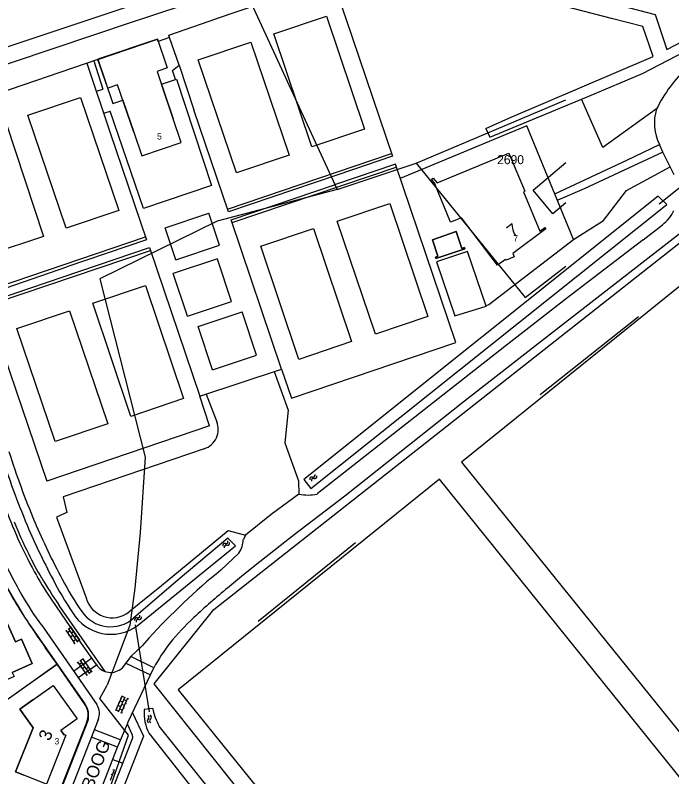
# Model space of a CAD drawing. Extents: x 148816 to 151297, y 399515 to 402500.
# Drawn here: x 151024.8 to 151155.6, y 401098.8 to 401250.6 of the extents above; entities that cross this region are included whole.
import ezdxf

# ---------------------------------------------------------------- set-up
doc = ezdxf.new("R2010")
doc.units = 0
for name, color, linetype in [('B01 Hoofdgebouw  [D] Norm', 7, 'Continuous'), ('B01 Hoofdgebouw  [T] Norm', 7, 'Continuous'), ('B01 hoofgebouw', 7, 'Continuous'), ('G01 perceelsgrens', 7, 'Continuous'), ('S02 Open verharding  Norm', 7, 'Continuous'), ('S05 Water  Norm', 7, 'Continuous'), ('T03 Hek raster  [D] Norm', 7, 'Continuous'), ('T03 Hek raster  [T] Norm', 7, 'Continuous'), ('T04 Haag heg  [D] Gem', 7, 'Continuous'), ('T04 Haag heg  [D] Norm', 7, 'Continuous'), ('T09 Insteek water  [T] Norm', 7, 'Continuous'), ('T10 Cultuurscheiding  [T] Gem', 7, 'Continuous'), ('V00 Kant verharding algemeen  [T] Norm', 7, 'Continuous'), ('V00 Kant verharding algemeen secundair  [T] Gem', 7, 'Continuous'), ('V00 Kant verharding algemeen secundair  [T] Norm', 7, 'Continuous'), ('V06 Kant onverhard  [D] Norm', 7, 'Continuous'), ('V06 Kant onverhard  [T] Gem', 7, 'Continuous'), ('V06 Kant onverhard  [T] Norm', 7, 'Continuous'), ('W10 Duiker  [T] Gem', 7, 'Continuous'), ('Z01 perceelnummer', 7, 'Continuous'), ('Z02 huisnummer', 7, 'Continuous'), ('Z02 Huisnummer  [Tekst] Norm', 7, 'Continuous'), ('Z06 straatnaam', 7, 'Continuous')]:
    doc.layers.add(name, color=color, linetype=linetype)

msp = doc.modelspace()

# ---------------------------------------------------------------- linework, layer by layer
at = {"layer": 'B01 Hoofdgebouw  [D] Norm'}
msp.add_lwpolyline([(151056.25, 401230.01), (151053.92, 401236.91), (151056.73, 401237.85), (151056.14, 401239.59), (151057.42, 401240.65), (151055.55, 401246.19), (151053.26, 401245.42), (151053.11, 401245.85), (151041.27, 401241.85), (151044.24, 401233.05), (151046.25, 401233.73), (151048.4, 401227.36)], dxfattribs=at)
at = {"layer": 'B01 Hoofdgebouw  [T] Norm'}
for p, q in [((151057.85, 401225.27), (151056.25, 401230.01)), ((151048.4, 401227.36), (151050, 401222.62)), ((151050, 401222.62), (151057.85, 401225.27)), ((151112.65, 401207.5), (151107.92, 401205.87)), ((151113.8, 401204.16), (151112.65, 401207.5)), ((151107.92, 401205.87), (151109.02, 401202.58)), ((151108.61, 401202.17), (151114.38, 401204.08)), ((151114.3, 401204.33), (151113.8, 401204.16)), ((151114.38, 401204.08), (151114.3, 401204.33)), ((151109.02, 401202.58), (151108.53, 401202.42)), ((151108.53, 401202.42), (151108.61, 401202.17)), ((151024.82, 401125.75), (151021.8, 401132.6)), ((151026.02, 401126.28), (151024.82, 401125.75)), ((151028.16, 401121.38), (151026.02, 401126.28)), ((151024.2, 401119.64), (151028.16, 401121.38)), ((151034.53, 401107.17), (151033.89, 401108.07)), ((151034.53, 401107.17), (151034.57, 401107.25))]:
    msp.add_line(p, q, dxfattribs=at)
msp.add_lwpolyline([(151107.74, 401217.96), (151108.04, 401218.19), (151108.84, 401217.2), (151123.16, 401223.14), (151126.32, 401215.54), (151126.06, 401215.43), (151129.31, 401207.59), (151130.29, 401208.33), (151130.49, 401208.07), (151123.97, 401203.11), (151124.22, 401202.48), (151122.58, 401201.8), (151122.46, 401201.96), (151120.91, 401200.79), (151113.71, 401210.27), (151111.55, 401209.38), (151108.38, 401217.01), (151108.47, 401217.04)], close=True, dxfattribs=at)
msp.add_lwpolyline([(151025.68, 401112.3), (151032.37, 401117.05), (151037.1, 401110.38), (151033.89, 401108.07), (151034.53, 401107.17), (151034.57, 401107.25), (151034.85, 401107.14), (151031.02, 401097.39), (151024.82, 401099.83), (151028.34, 401108.56), (151025.68, 401112.3)], dxfattribs=at)
at = {"layer": 'B01 hoofgebouw'}
for points in [[(151048.4, 401227.36), (151045.18, 401236.79), (151043.2, 401236.11), (151041.27, 401241.84), (151053.11, 401245.85), (151055.05, 401240.12), (151053.06, 401239.45), (151056.25, 401230.01)], [(151048.4, 401227.36), (151050, 401222.62), (151057.85, 401225.27), (151056.25, 401230.01)], [(151107.74, 401217.96), (151108.04, 401218.19), (151108.84, 401217.2), (151123.16, 401223.14), (151126.32, 401215.54), (151126.06, 401215.43), (151129.31, 401207.59), (151130.29, 401208.33), (151130.49, 401208.07), (151123.97, 401203.11), (151124.22, 401202.48), (151122.58, 401201.8), (151122.46, 401201.96), (151120.91, 401200.79), (151113.71, 401210.27), (151111.55, 401209.38), (151108.38, 401217.01), (151108.47, 401217.04), (151107.74, 401217.96)], [(151128, 401215.79), (151134.47, 401221.26)], [(151134.47, 401213.26), (151131.91, 401211.07), (151128, 401215.79)], [(151112.65, 401207.5), (151113.8, 401204.16), (151114.3, 401204.33), (151114.38, 401204.08), (151108.61, 401202.17), (151108.53, 401202.42), (151109.02, 401202.58), (151107.92, 401205.87), (151112.65, 401207.5)], [(151014.39, 401133.48), (151017.71, 401134.93), (151017.83, 401134.65), (151017.58, 401134.54), (151018.98, 401131.35), (151021.8, 401132.6), (151024.82, 401125.75), (151026.02, 401126.28), (151028.16, 401121.38), (151024.2, 401119.64), (151024.57, 401118.82), (151020.17, 401116.89)], [(151028.29, 401114.15), (151032.37, 401117.05), (151037.1, 401110.38), (151033.89, 401108.07), (151034.53, 401107.15), (151034.57, 401107.25), (151034.85, 401107.14), (151031.02, 401097.39), (151026.37, 401099.22)], [(151028.29, 401114.15), (151025.68, 401112.3), (151028.34, 401108.56), (151024.82, 401099.83), (151026.37, 401099.22)]]:
    msp.add_lwpolyline(points, dxfattribs=at)
at = {"layer": 'G01 perceelsgrens'}
for points in [[(151048.04, 401304.65), (151088.92, 401215.91)], [(151104.7, 401221.12), (151134.47, 401233.74)], [(151088.92, 401215.91), (151104.7, 401221.12)], [(151104.7, 401221.12), (151126.37, 401194.35), (151134.47, 401200.64)], [(151088.92, 401215.91), (151065.05, 401209.61), (151041.66, 401198.06), (151050.7, 401162.57), (151049.7, 401147.53), (151048.64, 401136.42), (151047.64, 401129.06), (151043.09, 401117.07)], [(151033.12, 401121.25), (151030.76, 401124.63)], [(151013.55, 401107.46), (151029.36, 401118.64), (151033.12, 401121.25)], [(151038.61, 401113.4), (151033.12, 401121.25)], [(151041.67, 401093.34), (151043.72, 401096.72), (151047.33, 401107.14), (151041.67, 401114.43), (151043.09, 401117.07)], [(151028.21, 401082.32), (151029.18, 401084.53), (151038.97, 401109.52)]]:
    msp.add_lwpolyline(points, dxfattribs=at)
for centre, radius, start, end in [((151124.79, 401192.78), 116.14, 208.7178, 215.9329), ((151035.36, 401111.14), 3.95, 335.7773, 34.8245)]:
    msp.add_arc(centre, radius, start, end, dxfattribs=at)
at = {"layer": 'S02 Open verharding  Norm'}
for p, q in [((151034.91, 401127.92), (151034.79, 401127.83)), ((151034.83, 401128.04), (151036.68, 401125.31)), ((151035.69, 401127.84), (151035.19, 401127.5)), ((151035.32, 401128.38), (151037.18, 401125.65)), ((151035.9, 401128.59), (151035.41, 401128.26)), ((151035.82, 401128.72), (151037.68, 401125.99)), ((151036.47, 401127.77), (151035.97, 401127.43)), ((151036.19, 401128.18), (151036.31, 401128.26)), ((151035.48, 401127.09), (151035.35, 401127.01)), ((151036.25, 401127.02), (151035.76, 401126.68)), ((151036.04, 401126.26), (151035.91, 401126.18)), ((151036.32, 401125.85), (151036.81, 401126.19)), ((151037.03, 401126.94), (151036.53, 401126.6)), ((151036.75, 401127.35), (151036.87, 401127.44)), ((151037.59, 401126.11), (151037.1, 401125.78)), ((151037.31, 401126.53), (151037.44, 401126.61)), ((151036.6, 401125.44), (151036.48, 401125.35)), ((151037.27, 401121.59), (151037.15, 401121.51)), ((151037.19, 401121.72), (151039.09, 401119.02)), ((151037.68, 401122.06), (151039.58, 401119.36)), ((151038.26, 401122.29), (151037.77, 401121.94)), ((151038.17, 401122.41), (151040.07, 401119.71)), ((151038.54, 401121.88), (151038.67, 401121.96)), ((151038.05, 401121.53), (151037.56, 401121.19)), ((151037.85, 401120.78), (151037.73, 401120.69)), ((151038.63, 401120.71), (151038.14, 401120.37)), ((151038.83, 401121.47), (151038.34, 401121.12)), ((151039.41, 401120.65), (151038.92, 401120.3)), ((151039.12, 401121.06), (151039.24, 401121.15)), ((151039.7, 401120.24), (151039.82, 401120.33)), ((151038.43, 401119.96), (151038.3, 401119.87)), ((151038.71, 401119.55), (151039.21, 401119.9)), ((151039, 401119.14), (151038.88, 401119.06)), ((151039.98, 401119.83), (151039.49, 401119.49)), ((151044.81, 401112.02), (151046.14, 401115.04)), ((151045.36, 401111.78), (151046.69, 401114.79)), ((151045.68, 401113.98), (151046.23, 401113.74)), ((151045.88, 401114.44), (151045.74, 401114.5)), ((151045.91, 401111.53), (151047.24, 401114.55)), ((151046.08, 401114.9), (151046.63, 401114.66)), ((151046.98, 401113.96), (151046.43, 401114.2)), ((151047.18, 401114.41), (151047.32, 401114.35)), ((151045.07, 401112.61), (151044.93, 401112.67)), ((151045.27, 401113.07), (151045.82, 401112.83)), ((151045.48, 401113.53), (151045.34, 401113.59)), ((151046.02, 401113.28), (151046.57, 401113.04)), ((151046.37, 401112.58), (151046.51, 401112.52)), ((151046.78, 401113.5), (151046.91, 401113.44)), ((151044.87, 401112.15), (151045.42, 401111.91)), ((151045.62, 401112.37), (151046.17, 401112.13)), ((151045.97, 401111.67), (151046.1, 401111.61)), ((151043.73, 401098.15), (151044.54, 401100.25)), ((151044.14, 401099.2), (151043.9, 401099.29)), ((151044.5, 401100.13), (151044.26, 401100.22)), ((151044.32, 401099.67), (151044.55, 401099.58))]:
    msp.add_line(p, q, dxfattribs=at)
at = {"layer": 'S05 Water  Norm'}
for centre, start, end in [((151083.89, 401158.17), 73.7625, 197.6176), ((151084.21, 401157.86), 73.7625, 197.6176), ((151084.12, 401158.99), 253.7625, 17.6176), ((151084.45, 401158.67), 253.7625, 17.6176), ((151066.76, 401145.72), 253.7625, 17.6176), ((151066.53, 401144.9), 73.7625, 197.6176), ((151066.85, 401144.59), 73.7625, 197.6176), ((151067.09, 401145.4), 253.7625, 17.6176), ((151049.2, 401130.91), 253.7625, 17.6176), ((151049.52, 401130.59), 253.7625, 17.6176), ((151048.96, 401130.09), 73.7625, 197.6176), ((151049.28, 401129.78), 73.7625, 197.6176), ((151051.03, 401110.66), 304.9455, 68.8005), ((151051.48, 401110.72), 304.9455, 68.8005), ((151051.52, 401109.96), 124.9455, 248.8005), ((151051.96, 401110.02), 124.9455, 248.8005)]:
    msp.add_arc(centre, 0.425, start, end, dxfattribs=at)
at = {"layer": 'T03 Hek raster  [D] Norm'}
msp.add_line((151126.74, 401228.59), (151101.48, 401218.11), dxfattribs=at)
at = {"layer": 'T03 Hek raster  [T] Norm'}
for p, q in [((151088, 401257.81), (151065.02, 401250)), ((151088, 401257.81), (151090.65, 401250)), ((151090.65, 401250), (151099.99, 401222.54)), ((151041.27, 401241.84), (151006.5, 401229.96)), ((151006.5, 401229.96), (151031.09, 401157.73)), ((151067.09, 401211.99), (151099.79, 401223.1)), ((151068, 401209.29), (151100.72, 401220.36)), ((151112.55, 401185.37), (151100.53, 401220.92)), ((151018.26, 401195.42), (151050.76, 401206.46)), ((151019.18, 401192.72), (151051.72, 401203.73)), ((151063.51, 401168.79), (151061.55, 401174.68)), ((151063.51, 401168.79), (151031.09, 401157.73))]:
    msp.add_line(p, q, dxfattribs=at)
for points in [[(151055.55, 401246.19), (151055.39, 401246.64), (151064.93, 401249.97)], [(151118.57, 401192.74), (151119.17, 401192.99), (151136.05, 401205.93), (151126.74, 401228.59)], [(151129.4, 401175.02), (151148.98, 401190.58)], [(151077.87, 401180.11), (151079.8, 401174.3), (151112.55, 401185.37)], [(151073.2, 401129.88), (151092.58, 401145.5)]]:
    msp.add_lwpolyline(points, dxfattribs=at)
at = {"layer": 'T04 Haag heg  [D] Gem'}
for p, q in [((151065.02, 401250), (151064.93, 401249.97)), ((151039.07, 401241.09), (151043.65, 401227.4)), ((151057.42, 401240.65), (151060.37, 401231.75)), ((151033.12, 401121.25), (151013.55, 401107.46))]:
    msp.add_line(p, q, dxfattribs=at)
msp.add_lwpolyline([(151119.09, 401033.76), (151052.44, 401117.33)], dxfattribs=at)
at = {"layer": 'T04 Haag heg  [D] Norm'}
msp.add_line((151064.33, 401132.16), (151163.73, 401210.45), dxfattribs=at)
for points in [[(151032.98, 401150.55), (151038.93, 401134.51)], [(151047.44, 401131.68), (151053.92, 401136.95), (151067.2, 401147.95)]]:
    msp.add_lwpolyline(points, dxfattribs=at)
msp.add_arc((151044.11, 401135.9), 5.38, 195.0858, 308.1857, dxfattribs=at)
at = {"layer": 'T09 Insteek water  [T] Norm'}
for p, q in [((151118.54, 401228.07), (151119.36, 401226.3)), ((151152.88, 401214.57), (151154.65, 401212.89))]:
    msp.add_line(p, q, dxfattribs=at)
for points in [[(151040.13, 401250), (151041.49, 401250.45), (151090.75, 401266.86), (151152.28, 401250.8), (151152.55, 401250)], [(151143.58, 401250), (151091.25, 401263.59), (151050.32, 401250)], [(151050.32, 401250), (151048.27, 401249.32), (151000.17, 401233.19)], [(151002.13, 401237.34), (151040.13, 401250)], [(151118.54, 401228.07), (151123.12, 401230.12), (151151.89, 401242.4), (151149.83, 401248.38), (151143.58, 401250)], [(151152.55, 401250), (151154.65, 401243.81), (151165.87, 401249.62)], [(151119.36, 401226.3), (151139.09, 401234.49), (151149.8, 401239.04), (151166.77, 401247.85)], [(151152.88, 401214.57), (151082.3, 401158.11), (151083.67, 401156.28), (151154.65, 401212.89)], [(151049.83, 401129.54), (151068.7, 401144.85), (151067.12, 401146.41), (151057.27, 401138.09), (151048.37, 401130.43)], [(151052.17, 401112.42), (151050.46, 401112.23)], [(151123.78, 401033.29), (151117.26, 401028.83), (151097.23, 401054.08), (151053.49, 401108.93)], [(151051.45, 401107.44), (151101.44, 401043.94), (151116.65, 401024.86), (151126.61, 401031.08)]]:
    msp.add_lwpolyline(points, dxfattribs=at)
for centre, radius, start, end in [((151184.72, 401214.76), 170.76, 197.5923, 202.6469), ((151184.72, 401214.76), 169.11, 197.5923, 202.6469), ((151160.52, 401205.8), 144.97, 203.0617, 208.1422), ((151160.52, 401205.8), 143.32, 203.0617, 208.1422), ((151088.65, 401166.84), 63.22, 207.7288, 214.7589), ((151088.65, 401166.84), 61.57, 207.7288, 214.7367), ((151043.84, 401136.15), 8.92, 216.9245, 312.1631), ((151043.8, 401135.74), 7, 214.7367, 310.6936), ((151059.65, 401111.63), 9.21, 176.3046, 207.1058), ((151063.29, 401114.64), 11.34, 191.3009, 210.2247)]:
    msp.add_arc(centre, radius, start, end, dxfattribs=at)
at = {"layer": 'T10 Cultuurscheiding  [T] Gem'}
msp.add_line((151052.44, 401117.33), (151064.33, 401132.16), dxfattribs=at)
for points in [[(151086.81, 401250.47), (151094.4, 401227.95), (151083.91, 401224.41), (151076.32, 401246.94)], [(151071.74, 401245.29), (151079.34, 401222.76), (151068.85, 401219.23), (151061.25, 401241.75)], [(151037.81, 401234.24), (151045.4, 401211.71), (151034.91, 401208.17), (151027.32, 401230.7)], [(151022.99, 401229.09), (151030.43, 401206.51), (151019.91, 401203.05), (151012.47, 401225.63)], [(151099.44, 401213.12), (151107.03, 401190.59), (151096.54, 401187.05), (151088.95, 401209.58)], [(151084.21, 401208.1), (151091.81, 401185.58), (151081.32, 401182.04), (151073.72, 401204.57)], [(151113.72, 401161.56), (151175.53, 401084.9), (151227.59, 401126.88), (151165.79, 401203.54)], [(151050.72, 401196.74), (151058.31, 401174.22), (151047.82, 401170.68), (151040.23, 401193.21)], [(151035.61, 401191.7), (151043.2, 401169.18), (151032.71, 401165.64), (151025.12, 401188.17)], [(151057.25, 401116.17), (151119.06, 401039.52), (151171.12, 401081.5), (151109.32, 401158.16)]]:
    msp.add_lwpolyline(points, close=True, dxfattribs=at)
at = {"layer": 'V00 Kant verharding algemeen  [T] Norm'}
for p, q in [((151040.43, 401241.56), (151042.26, 401235.92)), ((151040.95, 401235.48), (151042.26, 401235.92)), ((151153.58, 401233.92), (151153.58, 401233.92)), ((151042.41, 401231.11), (151043.68, 401231.54)), ((151050.31, 401212.12), (151043.68, 401231.54)), ((151067.28, 401211.42), (151060.37, 401231.75)), ((151043.65, 401227.4), (151050.96, 401205.87)), ((151099.99, 401222.54), (151088.89, 401218.77)), ((151100.53, 401220.92), (151088.58, 401216.88)), ((151088.9, 401218.74), (151067.28, 401211.42)), ((151063.87, 401216.7), (151050.31, 401212.12)), ((151067.81, 401209.86), (151088.58, 401216.89)), ((151054.66, 401208.26), (151063.37, 401211.15)), ((151065.49, 401204.8), (151063.37, 401211.15)), ((151077.87, 401180.11), (151067.81, 401209.86)), ((151056.77, 401201.91), (151054.66, 401208.26)), ((151149.94, 401205.88), (151153.76, 401208.86)), ((151050.96, 401205.87), (151035.09, 401200.45)), ((151050.96, 401205.87), (151050.89, 401205.85)), ((151034.34, 401198.49), (151051.51, 401204.35)), ((151051.51, 401204.35), (151061.55, 401174.68)), ((151056.77, 401201.91), (151065.49, 401204.8)), ((151065.06, 401202.05), (151056.28, 401199.13)), ((151067.89, 401193.55), (151065.08, 401201.98)), ((151018.47, 401194.8), (151035.09, 401200.45)), ((151059.11, 401190.63), (151056.28, 401199.13)), ((151018.99, 401193.28), (151034.34, 401198.49)), ((151059.11, 401190.63), (151067.89, 401193.55)), ((151061.21, 401188.61), (151069.98, 401191.53)), ((151072.86, 401182.89), (151069.98, 401191.53)), ((151064.09, 401179.98), (151061.21, 401188.61)), ((151064.09, 401179.98), (151072.86, 401182.89)), ((151061.55, 401174.68), (151077.87, 401180.11)), ((151069.32, 401143.43), (151065.78, 401140.03)), ((151029.98, 401129.1), (151041.05, 401113.22)), ((151040.89, 401121.28), (151037.54, 401126.05)), ((151039.23, 401109.95), (151028.92, 401083.75)), ((151042.29, 401091.58), (151048.14, 401106.47))]:
    msp.add_line(p, q, dxfattribs=at)
for points in [[(151056.73, 401237.85), (151056.92, 401237.92), (151063.87, 401216.7)], [(151132.32, 401215.02), (151146.66, 401221.72), (151153.14, 401224.89)], [(151156.06, 401218.83), (151153.85, 401223.33), (151138.17, 401216.06), (151132.89, 401213.75)], [(151073.5, 401141.74), (151080.37, 401147.15), (151090.44, 401154.84), (151114.31, 401173.76), (151130.26, 401186.23), (151158.85, 401208.43)], [(151149.94, 401205.88), (151134.66, 401194.17), (151122.37, 401184.59), (151084.96, 401155.2)], [(151081.3, 401155.19), (151075.78, 401151.09), (151070.64, 401146.98), (151070.24, 401146.14)], [(151067.11, 401136.49), (151070.29, 401139.14), (151073.5, 401141.74)], [(151032.07, 401134.04), (151037.54, 401126.05)], [(151042.73, 401119.8), (151033.54, 401132.99)], [(151027.63, 401129.2), (151038.62, 401113.38)], [(151051.41, 401126.45), (151050.12, 401125.03), (151047.82, 401122.81)], [(151052.41, 401120.57), (151047.82, 401122.81), (151046.12, 401120.56)], [(151048.12, 401107.15), (151047.2, 401109.16), (151047.15, 401109.39), (151047.31, 401109.78), (151052.41, 401120.57)], [(151048.17, 401111.58), (151050.36, 401106.91), (151040.11, 401080.75)], [(151041.28, 401110.19), (151030.38, 401082.35)], [(151039.29, 401089.73), (151045.18, 401104.71), (151039.96, 401106.76)]]:
    msp.add_lwpolyline(points, dxfattribs=at)
for centre, radius, start, end in [((151178.25, 401219.36), 28.59, 132.9691, 153.8808), ((151161.55, 401229.11), 9.41, 162.4384, 206.6198), ((151148.93, 401215.03), 7.84, 308.0709, 335.1748), ((151083.1, 401163.84), 8.84, 258.2362, 282.1395), ((151134.07, 401194.05), 118.78, 200.6442, 204.1656), ((151124.13, 401190.69), 107.7, 202.3794, 206.0881), ((151065.65, 401146.17), 4.58, 323.2187, 359.6585), ((151149.64, 401205.02), 141.98, 205.218, 209.5326), ((151110.23, 401184.79), 93.24, 204.9717, 209.4191), ((151087.96, 401172.89), 67.39, 206.0242, 210.6655), ((151144.6, 401042.28), 125.57, 128.8804, 137.9097), ((151086.17, 401170.94), 65.49, 209.2044, 214.2971), ((151113.32, 401187.97), 96.89, 210.6824, 214.5702), ((151146.31, 401205.86), 141.38, 209.1524, 211.452), ((151162.87, 401020.47), 150.43, 129.5352, 132.9369), ((151077.52, 401164.31), 59.17, 209.6597, 216.5276), ((151065.79, 401156.77), 47.08, 211.6267, 215.8541), ((151096.48, 401092.1), 52.77, 133.1404, 140.8095), ((151081.96, 401104.81), 33.49, 141.9698, 151.9196), ((151043.8, 401123), 3.37, 210.6624, 313.6332), ((151035.67, 401111.08), 3.74, 342.3346, 37.8281), ((151038.45, 401111.49), 3.12, 335.3475, 33.6409), ((151047.32, 401106.78), 0.878, 339.1709, 24.7092)]:
    msp.add_arc(centre, radius, start, end, dxfattribs=at)
at = {"layer": 'V00 Kant verharding algemeen secundair  [T] Gem'}
for p, q in [((151040.07, 401122.46), (151036.42, 401119.85)), ((151037.3, 401118.59), (151040.97, 401121.17)), ((151046.83, 401121.5), (151051.76, 401119.18)), ((151040.53, 401108.23), (151045.79, 401106.19)), ((151044.24, 401102.29), (151046.2, 401101.53))]:
    msp.add_line(p, q, dxfattribs=at)
at = {"layer": 'V00 Kant verharding algemeen secundair  [T] Norm'}
for p, q in [((151153.85, 401223.33), (151153.14, 401224.89)), ((151045.18, 401104.71), (151047.15, 401109.39))]:
    msp.add_line(p, q, dxfattribs=at)
at = {"layer": 'V06 Kant onverhard  [D] Norm'}
for p, q in [((151062.82, 401175.09), (151064.96, 401169.61)), ((151062.46, 401164.22), (151034.36, 401154.64)), ((151067.2, 401147.95), (151070.64, 401146.98))]:
    msp.add_line(p, q, dxfattribs=at)
for points in [[(151076.41, 401179.64), (151079.17, 401171.89), (151078.52, 401165.37), (151081.26, 401157.83), (151081.3, 401155.19)], [(151034.36, 401154.64), (151035.06, 401151.53), (151032.98, 401150.55)]]:
    msp.add_lwpolyline(points, dxfattribs=at)
msp.add_arc((151061.13, 401168.11), 4.11, 288.8776, 21.3566, dxfattribs=at)
at = {"layer": 'V06 Kant onverhard  [T] Gem'}
for p, q in [((151114.93, 401203.52), (151108.73, 401201.49)), ((151118.6, 401192.64), (151114.93, 401203.52)), ((151108.73, 401201.49), (151112.38, 401190.71)), ((151112.38, 401190.71), (151118.6, 401192.64))]:
    msp.add_line(p, q, dxfattribs=at)
at = {"layer": 'V06 Kant onverhard  [T] Norm'}
for points in [[(151152.58, 401231.95), (151141.87, 401224.27), (151137.62, 401233.88)], [(151136.05, 401205.93), (151142, 401209.7), (151146.57, 401215.73), (151155.3, 401220.39)]]:
    msp.add_lwpolyline(points, dxfattribs=at)
at = {"layer": 'W10 Duiker  [T] Gem'}
msp.add_line((151051.54, 401111.78), (151048.74, 401129.14), dxfattribs=at)
msp.add_lwpolyline([(151153.1, 401213.07), (151165.54, 401222.95)], dxfattribs=at)

# ---------------------------------------------------------------- texts
at = {"layer": 'Z01 perceelnummer'}
msp.add_text('2690', height=1.8, dxfattribs=at).set_placement((151120.81, 401220.95))
at = {"layer": 'Z02 huisnummer'}
for s, rotation, p in [('7', 37.2367, (151123.92, 401206.22)), ('3', 68.5923, (151031.65, 401105.83))]:
    msp.add_text(s, height=2.5, rotation=rotation, dxfattribs=at).set_placement(p)
at = {"layer": 'Z02 Huisnummer  [Tekst] Norm'}
for s, p in [('5', (151053.05, 401225.86)), ('7', (151124.05, 401205.52)), ('3', (151032.61, 401105.28))]:
    msp.add_text(s, height=1.25, dxfattribs=at).set_placement(p)
at = {"layer": 'Z06 straatnaam'}
msp.add_text('DE VOETBOOG', height=2.5, rotation=69.0283, dxfattribs=at).set_placement((151034.96, 401082.43))

doc.saveas('drawing.dxf')
